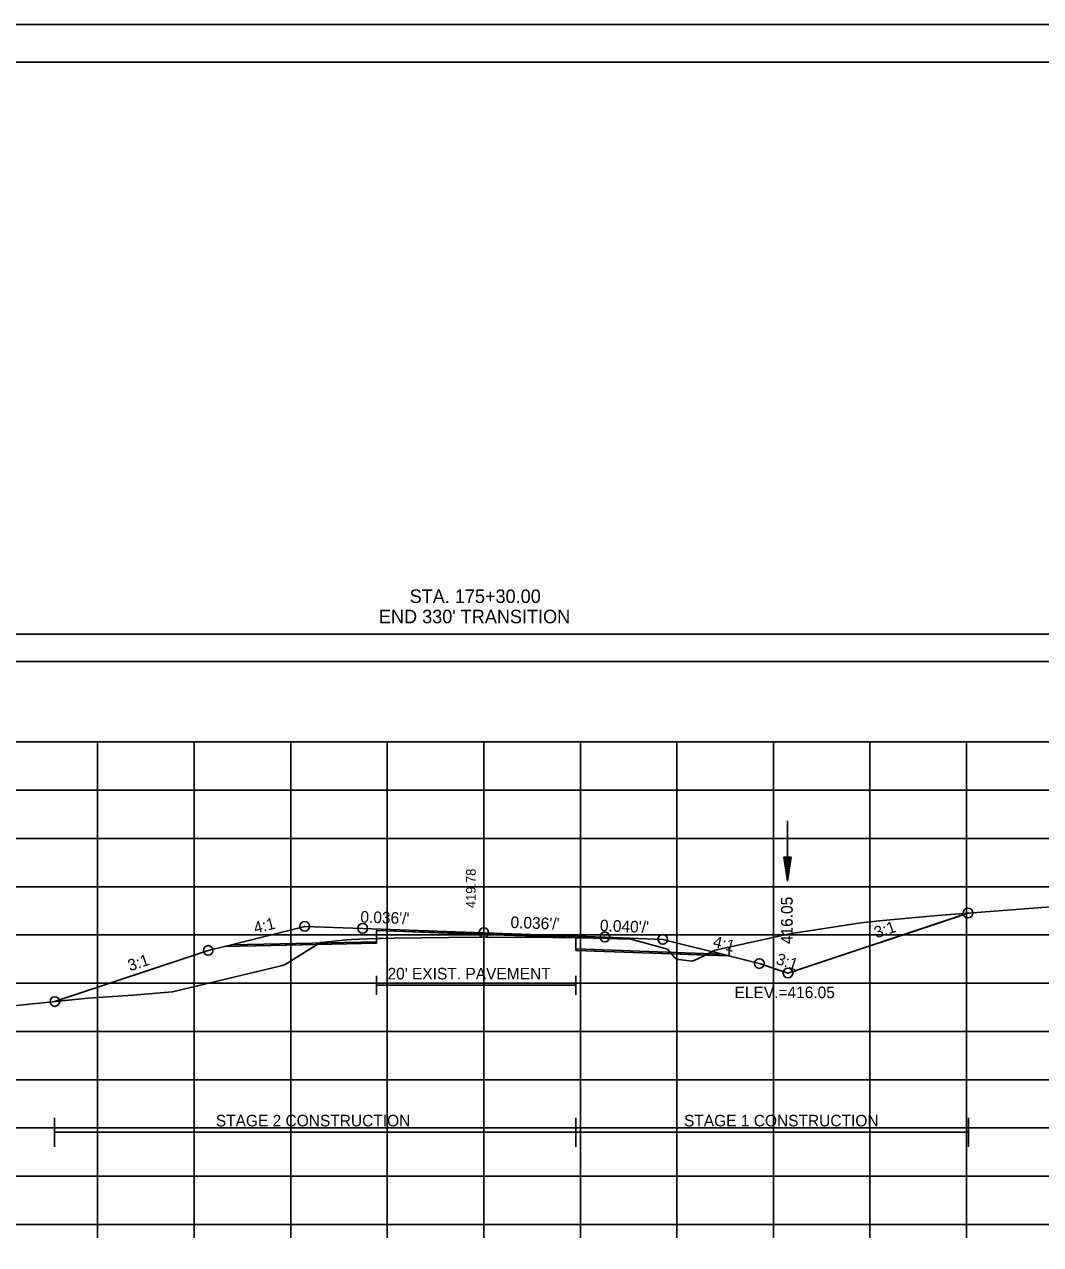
# Model space of a CAD drawing. Extents: x 1376273 to 1384221, y 378927 to 384592.
# Drawn here: x 1378176.9 to 1378282.1, y 381905.4 to 382031.9 of the extents above; entities that cross this region are included whole.
import ezdxf

# ---------------------------------------------------------------- set-up
doc = ezdxf.new("R2010")
doc.units = 0
for name, color, linetype in [('R_Alt Surface', 7, 'Continuous'), ('R_Axis', 7, 'Continuous'), ('R_Axis Annot', 7, 'Continuous'), ('R_Border', 7, 'Continuous'), ('R_Border Notes', 7, 'Continuous'), ('R_Contours', 7, 'Continuous'), ('R_Dimension', 7, 'Continuous'), ('R_Exist Surface', 7, 'Continuous'), ('R_Fin Surface', 7, 'Continuous'), ('R_Grid', 7, 'Continuous'), ('R_No Plot', 7, 'Continuous'), ('R_Water', 7, 'Continuous'), ('R_Xsect Elev', 7, 'Continuous'), ('R_Xsect Slope', 7, 'Continuous'), ('T_Detection Zones', 7, 'Continuous')]:
    doc.layers.add(name, color=color, linetype=linetype)

msp = doc.modelspace()

# ---------------------------------------------------------------- linework, layer by layer
at = {"layer": 'R_Alt Surface'}
for points in [[(1378198.31, 381936.51), (1378213.34, 381936.81), (1378213.35, 381937.98), (1378224.46, 381937.58), (1378234, 381937.24), (1378234.01, 381936.07), (1378249.1, 381935.54)], [(1378213.35, 381933.3), (1378213.35, 381931.3)], [(1378234, 381933.3), (1378234, 381931.3)], [(1378213.35, 381932.3), (1378234, 381932.3)]]:
    msp.add_lwpolyline(points, dxfattribs=at)
at = {"layer": 'R_Axis'}
for p, q in [((1378074.46, 381907.52), (1378374.46, 381907.52)), ((1378184.46, 381906.12), (1378184.46, 381907.52)), ((1378194.46, 381906.12), (1378194.46, 381907.52)), ((1378204.46, 381906.12), (1378204.46, 381907.52)), ((1378214.46, 381906.12), (1378214.46, 381907.52)), ((1378224.46, 381906.12), (1378224.46, 381907.52)), ((1378234.46, 381906.12), (1378234.46, 381907.52)), ((1378244.46, 381906.12), (1378244.46, 381907.52)), ((1378254.46, 381906.12), (1378254.46, 381907.52)), ((1378264.46, 381906.12), (1378264.46, 381907.52)), ((1378274.46, 381906.12), (1378274.46, 381907.52))]:
    msp.add_line(p, q, dxfattribs=at)
at = {"layer": 'R_Axis Annot'}
msp.add_lwpolyline([(1378072.9, 381965.86), (1378374.7, 381965.86), (1378374.7, 381968.68), (1378072.9, 381968.68)], close=True, dxfattribs=at)
at = {"layer": 'R_Border'}
for p, q in [((1378066.46, 382027.98), (1378382.64, 382027.98)), ((1378218.98, 382027.72), (1378218.98, 382027.72)), ((1378218.98, 382027.72), (1378218.98, 382027.72))]:
    msp.add_line(p, q, dxfattribs=at)
at = {"layer": 'R_Contours'}
msp.add_line((1378207.21, 381936.53), (1378197.59, 381936.34), dxfattribs=at)
for points in [[(1378248.13, 381935.79), (1378248.42, 381935.94), (1378252.68, 381936.88), (1378256.13, 381937.65), (1378263.53, 381938.76), (1378265.8, 381939.03), (1378271.46, 381939.55), (1378274.65, 381939.79), (1378255.99, 381933.57), (1378253, 381934.57), (1378249.05, 381935.56)], [(1378234, 381937.23), (1378235, 381937.23), (1378235.82, 381937.19), (1378237.2, 381937.14), (1378238.3, 381937.12), (1378239.7, 381937.09), (1378242.1, 381936.41), (1378243.48, 381936.04), (1378243.9, 381935.57), (1378234.01, 381935.92)], [(1378247.43, 381935.44), (1378248.42, 381935.94), (1378249.88, 381936.26), (1378249.88, 381935.35)], [(1378243.9, 381935.57), (1378244.22, 381935.2), (1378244.48, 381934.98), (1378244.66, 381934.98), (1378246.06, 381934.8), (1378246.62, 381935.03), (1378247.43, 381935.44)]]:
    msp.add_lwpolyline(points, close=True, dxfattribs=at)
for points in [[(1378179.98, 381930.61), (1378183.47, 381930.97), (1378188.11, 381931.28), (1378192.21, 381931.63), (1378203.6, 381934.36), (1378203.79, 381934.41), (1378203.89, 381934.46), (1378207.21, 381936.53)], [(1378197.59, 381936.34), (1378195.91, 381935.92), (1378179.98, 381930.61)], [(1378197.59, 381936.34), (1378197.59, 381936.34)]]:
    msp.add_lwpolyline(points, dxfattribs=at)
at = {"layer": 'R_Dimension'}
for p, q in [((1378179.98, 381915.58), (1378179.98, 381918.58)), ((1378234, 381915.58), (1378234, 381918.58)), ((1378274.65, 381915.58), (1378274.65, 381918.58)), ((1378179.98, 381917.08), (1378274.65, 381917.08))]:
    msp.add_line(p, q, dxfattribs=at)
at = {"layer": 'R_Exist Surface'}
msp.add_lwpolyline([(1378168.64, 381929.45), (1378183.47, 381930.97), (1378188.11, 381931.28), (1378192.21, 381931.63), (1378203.6, 381934.36), (1378203.79, 381934.41), (1378203.89, 381934.46), (1378207.53, 381936.74), (1378208.64, 381936.84), (1378210.23, 381937.01), (1378210.75, 381937.04), (1378212.35, 381937.13), (1378215.2, 381937.18), (1378223.6, 381937.3), (1378231.59, 381937.24), (1378235, 381937.23), (1378235.82, 381937.19), (1378237.2, 381937.14), (1378238.3, 381937.12), (1378239.7, 381937.09), (1378242.1, 381936.41), (1378243.48, 381936.04), (1378244.22, 381935.2), (1378244.48, 381934.98), (1378244.66, 381934.98), (1378246.06, 381934.8), (1378246.62, 381935.03), (1378248.42, 381935.94), (1378252.68, 381936.88), (1378256.13, 381937.65), (1378263.53, 381938.76), (1378265.8, 381939.03), (1378271.46, 381939.55), (1378286.32, 381940.68)], dxfattribs=at)
at = {"layer": 'R_Fin Surface'}
msp.add_lwpolyline([(1378180.03, 381930.62), (1378195.91, 381935.91), (1378198.31, 381936.51), (1378205.91, 381938.41), (1378211.91, 381938.2), (1378224.46, 381937.75), (1378237, 381937.3), (1378243, 381937.06), (1378249.1, 381935.54), (1378253, 381934.56), (1378255.96, 381933.57), (1378274.61, 381939.79)], dxfattribs=at)
at = {"layer": 'R_Grid'}
for p, q in [((1378074.46, 381957.52), (1378374.46, 381957.52)), ((1378184.46, 381907.52), (1378184.46, 381957.52)), ((1378194.46, 381907.52), (1378194.46, 381957.52)), ((1378204.46, 381907.52), (1378204.46, 381957.52)), ((1378214.46, 381907.52), (1378214.46, 381957.52)), ((1378224.46, 381907.52), (1378224.46, 381957.52)), ((1378234.46, 381907.52), (1378234.46, 381957.52)), ((1378244.46, 381907.52), (1378244.46, 381957.52)), ((1378254.46, 381907.52), (1378254.46, 381957.52)), ((1378264.46, 381907.52), (1378264.46, 381957.52)), ((1378274.46, 381907.52), (1378274.46, 381957.52)), ((1378074.46, 381952.52), (1378374.46, 381952.52)), ((1378074.46, 381947.52), (1378374.46, 381947.52)), ((1378074.46, 381942.52), (1378374.46, 381942.52)), ((1378074.46, 381937.52), (1378374.46, 381937.52)), ((1378074.46, 381932.52), (1378374.46, 381932.52)), ((1378074.46, 381927.52), (1378374.46, 381927.52)), ((1378074.46, 381922.52), (1378374.46, 381922.52)), ((1378074.46, 381917.52), (1378374.46, 381917.52)), ((1378074.46, 381912.52), (1378374.46, 381912.52)), ((1378074.46, 381907.52), (1378374.46, 381907.52))]:
    msp.add_line(p, q, dxfattribs=at)
at = {"layer": 'R_No Plot'}
msp.add_line((1378054.06, 382031.88), (1378387.39, 382031.88), dxfattribs=at)
for points in [[(1378054.05, 382031.88), (1378387.39, 382031.88), (1378387.39, 381818.54), (1378054.05, 381818.54)], [(1378300.38, 382027.98), (1378300.38, 382018.1), (1378336.11, 382018.1), (1378336.11, 382015.18), (1378359.31, 382015.18), (1378359.31, 381990.85), (1378382.64, 381990.85), (1378382.64, 381822.52), (1378066.46, 381822.52), (1378066.46, 382027.98)]]:
    msp.add_lwpolyline(points, close=True, dxfattribs=at)
msp.add_lwpolyline([(1378197.59, 381936.34), (1378213.34, 381936.66), (1378213.35, 381937.99), (1378224.46, 381937.59), (1378234, 381937.25), (1378234.01, 381935.92), (1378249.88, 381935.35)], dxfattribs=at)
for centre in [(1378274.61, 381939.79), (1378205.91, 381938.41), (1378211.91, 381938.2), (1378224.46, 381937.75), (1378237, 381937.3), (1378243, 381937.06), (1378195.91, 381935.91), (1378253, 381934.56), (1378255.96, 381933.57), (1378255.96, 381933.57), (1378180.03, 381930.62)]:
    msp.add_circle(centre, 0.5, dxfattribs=at)
at = {"layer": 'R_Water'}
for p, q in [((1378255.92, 381949.33), (1378255.92, 381943.08)), ((1378255.55, 381945.58), (1378255.92, 381943.08)), ((1378256.3, 381945.58), (1378255.55, 381945.58)), ((1378255.61, 381945.58), (1378255.92, 381943.5)), ((1378255.67, 381945.58), (1378255.92, 381943.93)), ((1378255.73, 381945.58), (1378255.92, 381944.34)), ((1378255.8, 381945.58), (1378255.92, 381944.77)), ((1378255.86, 381945.58), (1378255.92, 381945.19)), ((1378256.3, 381945.58), (1378255.92, 381943.08)), ((1378256.04, 381945.58), (1378255.92, 381944.77)), ((1378256.17, 381945.58), (1378255.92, 381943.93)), ((1378256.23, 381945.58), (1378255.92, 381943.5)), ((1378256.11, 381945.58), (1378255.92, 381944.34)), ((1378255.98, 381945.58), (1378255.92, 381945.19))]:
    msp.add_line(p, q, dxfattribs=at)
at = {"layer": 'T_Detection Zones'}
for points in [[(1378213.34, 381937.15), (1378215.2, 381937.18), (1378223.6, 381937.3), (1378231.59, 381937.24), (1378234, 381937.23), (1378234, 381937.25), (1378224.46, 381937.59), (1378213.35, 381937.99)], [(1378207.21, 381936.53), (1378207.53, 381936.74), (1378208.64, 381936.84), (1378210.23, 381937.01), (1378210.75, 381937.04), (1378212.35, 381937.13), (1378213.34, 381937.15), (1378213.34, 381936.66)]]:
    msp.add_lwpolyline(points, close=True, dxfattribs=at)

# ---------------------------------------------------------------- texts
at = {"layer": 'R_Alt Surface'}
msp.add_text("20' EXIST. PAVEMENT", height=1.2, dxfattribs=at).set_placement((1378214.49, 381932.91))
at = {"layer": 'R_Axis Annot'}
for s, p in [('STA. 175+30.00', (1378216.78, 381971.92)), ("END 330' TRANSITION", (1378213.6, 381969.82))]:
    msp.add_text(s, height=1.4, dxfattribs=at).set_placement(p)
at = {"layer": 'R_Border Notes'}
msp.add_text('ELEV.=416.05', height=1.2, dxfattribs=at).set_placement((1378250.43, 381930.97))
at = {"layer": 'R_Dimension'}
for s, p in [('STAGE 2 CONSTRUCTION', (1378196.7, 381917.68)), ('STAGE 1 CONSTRUCTION', (1378245.2, 381917.68))]:
    msp.add_text(s, height=1.2, dxfattribs=at).set_placement(p)
at = {"layer": 'R_No Plot'}
msp.add_text('416.05', height=1.2, rotation=90, dxfattribs=at).set_placement((1378256.44, 381936.57))
at = {"layer": 'R_Xsect Elev'}
for s, height, p in [('419.78', 1, (1378223.62, 381940.3)), ('416.05', 1.2, (1378256.46, 381936.57))]:
    msp.add_text(s, height=height, rotation=90, dxfattribs=at).set_placement(p)
at = {"layer": 'R_Xsect Slope'}
for s, rotation, p in [("0.036'/'", 357.9546, (1378211.66, 381938.81)), ('4:1', 14.0362, (1378200.79, 381937.65)), ("0.036'/'", 357.9546, (1378227.21, 381938.25)), ("0.040'/'", 357.7094, (1378236.47, 381937.92)), ('3:1', 18.4349, (1378265.13, 381937.16)), ('4:1', 345.9638, (1378248.12, 381936.3)), ('3:1', 18.4349, (1378187.81, 381933.74)), ('3:1', 341.5651, (1378254.64, 381934.54))]:
    msp.add_text(s, height=1.2, rotation=rotation, dxfattribs=at).set_placement(p)

doc.saveas('drawing.dxf')
